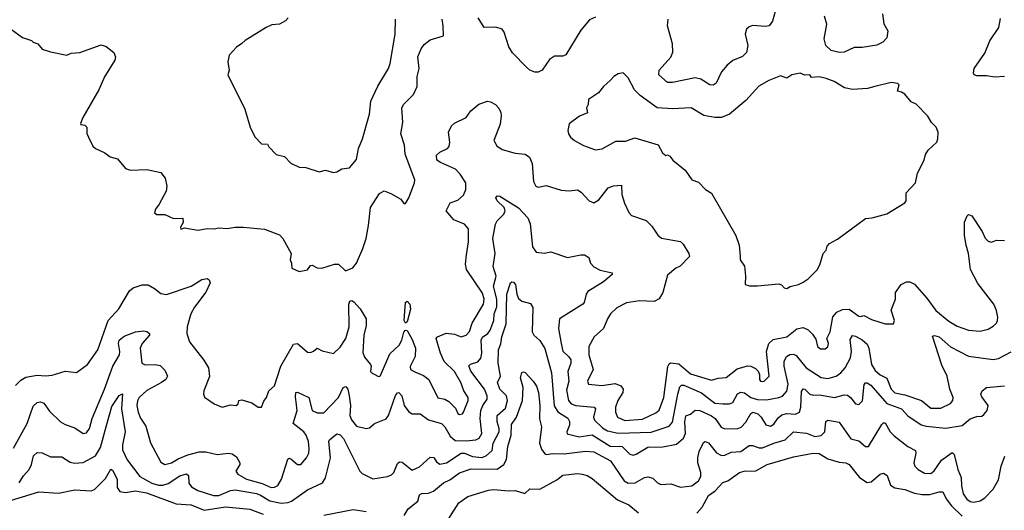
# Model space of a CAD drawing. Extents: x 1771496 to 1971148, y 471553 to 643630.
# Tile 378 of 656: x 1863808 to 1869823, y 553105 to 556103. Entities that reach past the tile are written whole.
import ezdxf

# ---------------------------------------------------------------- set-up
doc = ezdxf.new("R2010")
doc.units = 0

msp = doc.modelspace()

# ---------------------------------------------------------------- linework, layer by layer
at = {"layer": '0CON10XD'}
for points in [[(1868429.5, 556175), (1868407, 556093), (1868386.2, 556065), (1868365, 556060.6), (1868285, 556066.7), (1868265, 556060), (1868248, 556045), (1868240.6, 556015), (1868256.4, 555945), (1868248.7, 555901.3), (1868222.9, 555877.1), (1868165, 555852.5), (1868129.4, 555825), (1868094.4, 555785), (1868062.2, 555715), (1868045, 555702.5), (1868025, 555704.1), (1867969.9, 555739.9), (1867935, 555746.8), (1867795, 555719.2), (1867765, 555719.7), (1867712.7, 555765), (1867713.8, 555795), (1867785, 555874.4), (1867797.8, 555905), (1867796.6, 555955), (1867765.8, 556065), (1867770, 556105)], [(1863713.3, 556075), (1863823.9, 555993.9), (1863880, 555975), (1863890, 555965), (1863917.5, 555955), (1863945, 555922.5), (1863995, 555906.2), (1864095, 555886.7), (1864122.3, 555897.7), (1864175, 555901.2), (1864305, 555948.1), (1864335, 555939.1), (1864381.9, 555901.9), (1864393.3, 555875), (1864389.2, 555855), (1864326.6, 555753.4), (1864291.2, 555675), (1864193.3, 555505), (1864178.3, 555468.3), (1864181.7, 555461.7), (1864205, 555457.5), (1864217, 555447), (1864218.3, 555408.3), (1864227.5, 555385), (1864255, 555330), (1864270, 555315), (1864328.3, 555288.3), (1864360, 555265), (1864405, 555252.5), (1864455, 555192.5), (1864485, 555183.8), (1864585, 555186.7), (1864669.3, 555169.3), (1864696.7, 555135), (1864707.5, 555085), (1864702.5, 555055), (1864660, 554975), (1864637.5, 554945), (1864631.7, 554921.7), (1864645, 554912.5), (1864695, 554912.5), (1864748.3, 554888.3), (1864805, 554890), (1864806.4, 554863.6), (1864790, 554835), (1864793, 554823), (1864815, 554830), (1864895, 554816.7), (1864955, 554826.7), (1864995, 554823.8), (1865025, 554831.2), (1865075, 554826), (1865125, 554834.2), (1865175, 554834.3), (1865303, 554823), (1865395, 554788.8), (1865415, 554766.7), (1865466.2, 554675), (1865460, 554635), (1865468.8, 554615), (1865471.2, 554585), (1865514.6, 554564.6), (1865565.4, 554574.6), (1865585, 554600), (1865595, 554602), (1865625, 554585.5), (1865653.9, 554583.9), (1865731, 554609), (1865755, 554609.2), (1865797.5, 554567.5), (1865843.1, 554586.9), (1865865.7, 554614.3), (1865904.7, 554705.3), (1865924, 554766), (1865939.6, 554845), (1865951.1, 554955), (1866005, 555040), (1866035, 555056.2), (1866075, 555041.4), (1866135.8, 555005.8), (1866155, 554980), (1866165, 554980), (1866185.9, 555014.1), (1866220, 555105), (1866220.8, 555125), (1866161.9, 555281.9), (1866158.5, 555335), (1866135.7, 555404.3), (1866147.7, 555475), (1866143.1, 555565), (1866153.8, 555586.2), (1866214.4, 555645), (1866236.3, 555693.7), (1866235.5, 555755), (1866247.3, 555805), (1866239.6, 555875), (1866260, 555925), (1866279.5, 555950.5), (1866315, 555978.6), (1866396.7, 556005), (1866395.8, 556064.2), (1866387.8, 556105)], [(1865448, 556115), (1865431.2, 556095), (1865395, 556076), (1865348.8, 556071.2), (1865314.3, 556055.7), (1865184.2, 555975.8), (1865165, 555956.7), (1865132.5, 555935), (1865087.5, 555885), (1865080, 555845), (1865087.5, 555795), (1865080, 555765), (1865183.8, 555555), (1865216, 555445), (1865245, 555387.5), (1865284.5, 555344.5), (1865322.5, 555342.5), (1865330, 555325), (1865375, 555278), (1865425, 555266), (1865465, 555226.2), (1865515, 555201.2), (1865555, 555198.8), (1865637, 555173), (1865675, 555183.3), (1865725, 555170)], [(1865725, 555170), (1865745, 555173.8), (1865775, 555191.2), (1865822.3, 555197.7), (1865865, 555248.8), (1865878.6, 555315), (1865902.5, 555375), (1865945.5, 555524.5), (1865952.9, 555605), (1865995, 555696), (1866060.6, 555805), (1866070.6, 555835), (1866101.9, 556015), (1866104.2, 556105)], [(1867325, 556117.5), (1867288.3, 556101.7), (1867235, 556038.8), (1867145, 555888.8), (1867125, 555880), (1867075, 555880), (1867045, 555859.2), (1866999.2, 555795), (1866975, 555782.7), (1866955, 555781.8), (1866925, 555794.4), (1866903, 555813), (1866819.3, 555899.3), (1866795.9, 555935.9), (1866767.4, 556027.4), (1866756, 556045), (1866716.8, 556056.8), (1866645, 556054.3), (1866608.1, 556115)], [(1869078.3, 556138.3), (1869088, 556078), (1869111.4, 556035), (1869105, 555992), (1869080.8, 555965), (1869043.9, 555946.1), (1868955, 555933.5), (1868905, 555933.1), (1868845.8, 555904.2), (1868815, 555901.3), (1868765, 555914.7), (1868732.8, 555945), (1868722.2, 555985), (1868739.1, 556075), (1868725.3, 556125)], [(1869825, 555754.7), (1869765, 555751.5), (1869715, 555759.4), (1869655, 555759.2), (1869640, 555765), (1869634.2, 555775), (1869640, 555805), (1869705, 555898.8), (1869735.6, 555974.4), (1869790, 556055), (1869799.3, 556109.3)], [(1868495, 554461.2), (1868515, 554473.3), (1868565, 554483.8), (1868595, 554498.8), (1868625, 554520), (1868680, 554575), (1868695.7, 554604.3), (1868715.8, 554674.2), (1868735.7, 554694.3), (1868740.9, 554719.1), (1868754.5, 554735.5), (1868805, 554762), (1868975, 554888.8), (1869015, 554891.2), (1869105, 554916.7), (1869216.4, 554983.6), (1869223.3, 554995), (1869223.8, 555045), (1869281.2, 555105), (1869293.8, 555165), (1869333.3, 555245), (1869341.7, 555278.3), (1869357.5, 555305), (1869410, 555355), (1869417.5, 555375), (1869420, 555415), (1869406.1, 555446.1), (1869377.5, 555475), (1869355, 555512.5), (1869285, 555587.5), (1869255, 555600), (1869215, 555647.5), (1869195, 555660), (1869170, 555665), (1869180, 555705), (1869173, 555713), (1869131.7, 555718.3), (1869032.5, 555695), (1868987, 555683), (1868895, 555675.6), (1868846.3, 555686.3), (1868783.3, 555725), (1868735, 555744.2), (1868692.7, 555752.7), (1868645, 555750), (1868635, 555766.7), (1868605, 555763.3), (1868575, 555776.2), (1868525, 555766.7), (1868495, 555746.2), (1868455, 555758.8), (1868385, 555731.2), (1868323.2, 555696.8), (1868245, 555609.2), (1868144.5, 555525.5), (1868095, 555505.6), (1868055, 555504.4), (1867987.8, 555517.8), (1867910, 555565), (1867795, 555557.5), (1867702.5, 555565), (1867598.6, 555638.6), (1867563.8, 555675), (1867525, 555747.5), (1867495, 555777.5), (1867465, 555772.5), (1867437.5, 555755), (1867420, 555735), (1867373.8, 555695), (1867343.3, 555655), (1867283.3, 555615), (1867280, 555585), (1867270, 555565), (1867276.4, 555533.6), (1867227.7, 555512.3), (1867164.2, 555465.8), (1867156.4, 555426.4), (1867160, 555405), (1867173.3, 555385), (1867196.7, 555365), (1867253.2, 555333.2), (1867325, 555308), (1867367.3, 555312.7), (1867450.3, 555359.7), (1867509.4, 555360.6), (1867565, 555380), (1867708.3, 555338.3), (1867735, 555290), (1867755, 555273.8), (1867766.4, 555276.4), (1867779.3, 555269.3), (1867797.5, 555245), (1867873, 555183), (1867914, 555124), (1867955, 555110), (1867997.5, 555065), (1868035, 555042.5), (1868182.5, 554785), (1868204.2, 554725), (1868208.8, 554658.8), (1868210, 554635), (1868236.4, 554596.4), (1868242.5, 554535), (1868240, 554485), (1868267, 554477), (1868315, 554476.2), (1868445, 554488.8), (1868462.3, 554482.3), (1868477.5, 554465), (1868495, 554461.2)], [(1863782.2, 553867.8), (1863815, 553900), (1863845, 553918.8), (1863915, 553930.9), (1863965, 553926.5), (1864005, 553930.5), (1864085, 553955.6), (1864155, 553946), (1864221.2, 553995), (1864284.3, 554085), (1864348.8, 554265), (1864413.3, 554335), (1864478.2, 554445), (1864500, 554465), (1864555, 554482.1), (1864592.3, 554482.3), (1864630.9, 554460.9), (1864669.3, 554429.3), (1864705, 554423.8), (1864854.5, 554475.5), (1864920, 554515), (1864952.3, 554522.3), (1864965, 554513.3), (1864970.8, 554495), (1864945, 554438), (1864874.6, 554345.4), (1864853.8, 554306.2), (1864831.1, 554225), (1864828.6, 554185), (1864845, 554133.8), (1864932.2, 554022.2), (1864961.9, 553975), (1864966.6, 553923.4), (1864932, 553835), (1864930, 553815), (1864937, 553797), (1864995.5, 553755.5), (1865045, 553735.6), (1865095, 553750), (1865130, 553745), (1865141.4, 553755), (1865146, 553775), (1865165, 553780.5), (1865225, 553760.8), (1865265, 553734.2), (1865284.3, 553735.7), (1865298.3, 553771.7), (1865316, 553795), (1865330, 553835), (1865364.7, 553865.3), (1865403.4, 553986.6), (1865480.2, 554119.8), (1865505, 554123.3), (1865565, 554070.8), (1865585, 554069.4), (1865602.5, 554077.5), (1865625, 554096), (1865655, 554080), (1865725, 554063.8), (1865765, 554102.1), (1865800.4, 554155), (1865821.1, 554225), (1865819.2, 554365), (1865825, 554382.5), (1865836.4, 554386.4), (1865849.5, 554379.5), (1865888.6, 554335), (1865924.4, 554275), (1865925.4, 554235), (1865909.5, 554175), (1865905, 554070), (1865915, 554040), (1865950, 553995), (1865954, 553985), (1865950, 553955), (1865955, 553947.5), (1865995, 553924.4), (1866005, 553922.5), (1866011.7, 553928.3), (1866068.9, 554061.1), (1866125.5, 554115), (1866142.5, 554145), (1866155, 554193.8), (1866165, 554206.2), (1866175, 554203.3), (1866205, 554148.8), (1866225.3, 554095.3), (1866224.5, 554045), (1866193.2, 553983.2), (1866196.2, 553965), (1866221.4, 553951.4), (1866275, 553929.2), (1866307.5, 553905), (1866363.2, 553793.2), (1866405, 553784.3), (1866430.2, 553770.2), (1866469.3, 553729.3), (1866485, 553696.7), (1866495, 553690), (1866513.3, 553695), (1866519.2, 553705), (1866546.7, 553775), (1866548.1, 553795), (1866521.9, 553835), (1866503.5, 553885), (1866465, 553952.5), (1866400.8, 554015), (1866377.8, 554065), (1866353.1, 554155), (1866360, 554165), (1866412.3, 554187.7), (1866465, 554180.4), (1866505, 554165.6), (1866535, 554175.4), (1866555, 554196.9), (1866572.1, 554247.9), (1866642, 554365), (1866645.9, 554395), (1866635, 554430.8), (1866536.5, 554576.5), (1866530.8, 554609.2), (1866537.8, 554665), (1866549.2, 554745), (1866549.1, 554825), (1866525, 554852.3), (1866460.8, 554880.8), (1866413.3, 554935), (1866436.7, 554983.3), (1866485, 554999.4), (1866519.5, 555030.5), (1866532.7, 555065), (1866533.5, 555105), (1866499.6, 555159.6), (1866469.9, 555189.9), (1866379.2, 555229.2), (1866356, 555245), (1866354.3, 555275), (1866375, 555293.1), (1866421.2, 555315), (1866431.3, 555328.7), (1866435.6, 555354.4), (1866427.9, 555415), (1866446.5, 555455), (1866465, 555470.5), (1866535, 555504.4), (1866564.6, 555545.4), (1866612.5, 555587.5), (1866665, 555605.6), (1866685, 555601.4), (1866715, 555584), (1866735, 555561.2), (1866746.9, 555535), (1866750, 555515), (1866742.5, 555465), (1866704.5, 555365), (1866721.9, 555331.9), (1866755, 555310), (1866835, 555288.1), (1866895, 555280), (1866922.6, 555262.6), (1866939.6, 555225), (1866945.8, 555115), (1866962, 555085), (1866975, 555079.2), (1867025, 555088.6), (1867115, 555061.4), (1867165, 555056.2), (1867215, 555062.9), (1867238.9, 555048.9), (1867286.2, 554995), (1867315, 554982.9), (1867345, 555002.9), (1867403.8, 555076.2), (1867435, 555086.9), (1867485, 555092.5), (1867486.9, 555035), (1867502.6, 554982.6), (1867528.6, 554925), (1867545, 554906), (1867635, 554875.8), (1867670.3, 554840.3), (1867705.4, 554785.4), (1867727.8, 554767.8), (1867845, 554746.9), (1867862.1, 554732.1), (1867895.6, 554675), (1867899.2, 554655), (1867842.4, 554597.6), (1867816, 554584), (1867765, 554541.2), (1867736.4, 554435), (1867715, 554397.1), (1867685, 554380.5), (1867595, 554384.7), (1867515, 554373.1), (1867455, 554341.8), (1867417.5, 554305), (1867398.2, 554275), (1867375, 554215.8), (1867318, 554165), (1867284.5, 554105), (1867283.9, 554055), (1867310.9, 553965), (1867275.8, 553895), (1867282, 553875), (1867365, 553866.9), (1867445, 553879.4), (1867480, 553865), (1867494, 553845), (1867492.9, 553825), (1867461.2, 553775), (1867448.1, 553735), (1867448.1, 553705), (1867459.2, 553675), (1867504.7, 553654.7), (1867612.7, 553662.7), (1867695, 553700), (1867715, 553717.8), (1867743.1, 553795), (1867766.9, 553983.1), (1867775, 554000.5), (1867784.2, 554005.8), (1867835, 554000), (1867905, 553939.3), (1868035, 553899.6), (1868075, 553912.9), (1868123.6, 553916.4), (1868190.7, 553969.3), (1868255, 553987.7), (1868275, 553986.5), (1868302.2, 553972.2), (1868319.2, 553955), (1868327.5, 553935), (1868328, 553905), (1868334.5, 553894.5), (1868345, 553892.9), (1868356.2, 553895), (1868385.6, 553925), (1868370.5, 554075), (1868384.4, 554125), (1868411, 554149), (1868494.7, 554165.3), (1868555, 554213.8), (1868595, 554221.2), (1868625, 554208.2), (1868651.6, 554181.6), (1868670.8, 554150.8), (1868682.2, 554105), (1868700.6, 554090.6), (1868728.2, 554091.8), (1868745.5, 554104.5), (1868748.6, 554125), (1868738.8, 554155), (1868758.5, 554195), (1868775, 554286.2), (1868800, 554315), (1868835, 554332), (1868875, 554334.7), (1868935, 554291.4), (1868945, 554288.8), (1868965, 554296), (1869010.8, 554270.8), (1869095, 554244.2), (1869145.8, 554244.2), (1869152.5, 554265), (1869132.9, 554327.1), (1869157.5, 554395), (1869158.9, 554435), (1869192.5, 554485), (1869225, 554500), (1869245, 554500), (1869275, 554487.5), (1869350.5, 554400.5), (1869405, 554325.7), (1869485, 554261.5), (1869535, 554231.1), (1869605, 554206.5), (1869675, 554199.4), (1869725, 554211.5), (1869755, 554230), (1869775, 554248.6), (1869781.8, 554265), (1869784.4, 554285), (1869776.4, 554325), (1869758.9, 554365), (1869661.7, 554491.7), (1869615.8, 554575.8), (1869605.4, 554675), (1869589.5, 554725), (1869580.5, 554785), (1869580.6, 554865), (1869596.6, 554903.4), (1869605, 554912), (1869624.4, 554904.4), (1869687.8, 554807.8), (1869707, 554767), (1869725, 554750), (1869745, 554743.3), (1869775, 554756.2), (1869825, 554753.8)], [(1863769.6, 553485), (1863853.9, 553636.1), (1863889.1, 553740.9), (1863915, 553764.4), (1863935, 553768.6), (1863955, 553760.6), (1863990.4, 553710.4), (1864056, 553646), (1864085, 553628.9), (1864145, 553608.1), (1864195, 553574.5), (1864215, 553579.2), (1864235, 553604), (1864250, 553665), (1864326.5, 553845), (1864377.2, 553985), (1864416.5, 554055), (1864419.2, 554075), (1864410.9, 554125), (1864416.1, 554145), (1864445, 554168.2), (1864515, 554194.6), (1864565, 554200.6), (1864585, 554196.9), (1864601.2, 554185), (1864600.8, 554175), (1864556.4, 554125), (1864542.7, 554095), (1864554.5, 554005), (1864575, 553993.5), (1864635, 553995.4), (1864665, 553990), (1864695, 553961.4), (1864710, 553925), (1864700.8, 553905), (1864675, 553885.6), (1864585, 553836.5), (1864538.5, 553795), (1864526.6, 553773.4), (1864522.7, 553745), (1864530.6, 553705), (1864545, 553668.6), (1864578.3, 553618.3), (1864607.1, 553517.1), (1864670, 553400), (1864695, 553385.6), (1864735, 553394.6), (1864775, 553420.3), (1864835, 553443.4), (1864905, 553461.3), (1864945, 553462), (1865015, 553446.4), (1865083.8, 553453.8), (1865105, 553450.5), (1865132.1, 553432.1), (1865151.9, 553395), (1865152.9, 553385), (1865128.6, 553345), (1865140.6, 553325), (1865194.2, 553295), (1865289.1, 553269.1), (1865343.8, 553245), (1865365, 553246.5), (1865385, 553257.5), (1865406.4, 553295), (1865445, 553417.1), (1865455, 553423.1), (1865465, 553420), (1865505, 553385.6), (1865525, 553384.4), (1865560.5, 553425), (1865573.3, 553455), (1865576.9, 553483.1), (1865571.5, 553525), (1865558.8, 553565), (1865544.5, 553585), (1865478.4, 553635), (1865503.5, 553715), (1865499.1, 553749.1), (1865491.9, 553798.1), (1865495.7, 553824.3), (1865505, 553827.1), (1865573.4, 553793.4), (1865595, 553713.8), (1865625, 553701.5), (1865665, 553699.6), (1865755.8, 553794.2), (1865784, 553856), (1865801.1, 553861.1), (1865812.2, 553845), (1865821, 553805), (1865828.8, 553745), (1865824.8, 553685), (1865835, 553658.1), (1865865, 553619.1), (1865925, 553605.6), (1865945, 553608.6), (1865975, 553634.4), (1866046.9, 553663.1), (1866061.1, 553685), (1866103, 553807), (1866115, 553822.5), (1866125, 553825.7), (1866142.2, 553805), (1866157.1, 553745), (1866185, 553707.3), (1866205, 553694.4), (1866255, 553694.4), (1866305, 553658.2), (1866385, 553636.2), (1866405.3, 553615), (1866437, 553557), (1866467.8, 553532.2), (1866535, 553528.8), (1866595, 553536.5), (1866615.2, 553544.8), (1866631.2, 553575), (1866621.4, 553665), (1866624.8, 553715), (1866636.6, 553745), (1866663.3, 553785), (1866663.9, 553805), (1866647, 553845), (1866564.3, 553955), (1866552.5, 553987.5), (1866561.5, 553998.5), (1866607.3, 554012.7), (1866625.2, 554034.8), (1866630.4, 554065), (1866626.7, 554145), (1866635, 554162.1), (1866667.7, 554185), (1866681.7, 554205), (1866704, 554265), (1866707, 554305), (1866722.4, 554347.6), (1866722.5, 554395), (1866701.5, 554475), (1866718.4, 554535), (1866700.8, 554595), (1866712.8, 554675), (1866698.1, 554765), (1866715, 554853.8), (1866725, 554874.2), (1866745.8, 554895), (1866765.7, 554915), (1866773.3, 554935), (1866766.7, 554955), (1866725.8, 554995), (1866716, 555015), (1866725, 555026.5), (1866741.2, 555025), (1866855, 554953.6), (1866911.5, 554891.5), (1866926.5, 554855), (1866941.4, 554715), (1866962.7, 554682.7), (1867014.1, 554675.9), (1867053.6, 554683.6), (1867155, 554650), (1867235, 554666.7), (1867257.5, 554665), (1867285, 554650), (1867296, 554615), (1867315, 554592), (1867355, 554572.9), (1867427.5, 554555), (1867427.5, 554545), (1867375, 554500), (1867279.1, 554440.9), (1867269.2, 554425), (1867257.1, 554375), (1867248, 554365), (1867106.2, 554275), (1867100, 554215), (1867115, 554123.3), (1867126.8, 554076.8), (1867163.5, 554043.5), (1867174.2, 554024.2), (1867174.7, 554005), (1867157, 553953), (1867162.5, 553895), (1867148.8, 553838.8), (1867160, 553775), (1867176.2, 553756.2), (1867205, 553745.2), (1867317.5, 553735), (1867324.6, 553724.6), (1867314.1, 553675), (1867319.6, 553655), (1867368.2, 553608.2), (1867399.7, 553589.7), (1867465, 553576.9), (1867665, 553581.6), (1867775, 553618.9), (1867795.9, 553644.1), (1867829.2, 553815), (1867840.8, 553859.2), (1867850, 553870), (1867865, 553868.6), (1867972.6, 553822.6), (1868055, 553760.5), (1868105.3, 553755.3), (1868145, 553754.6), (1868165, 553763.5), (1868193.4, 553816.6), (1868213.6, 553826.4), (1868235, 553822.4), (1868275, 553793.8), (1868315, 553782.6), (1868369.9, 553780.1), (1868446.4, 553793.6), (1868467.3, 553802.7), (1868495, 553833.1), (1868503.3, 553875), (1868478, 553985), (1868478.9, 554015), (1868491.5, 554045), (1868513.1, 554056.9), (1868535, 554058.2), (1868551.2, 554051.2), (1868612.2, 553975), (1868705, 553917), (1868745, 553909.5), (1868795, 553923.8), (1868824.7, 553945), (1868851.6, 553975), (1868882.8, 554037.2), (1868888.9, 554075), (1868882.2, 554147.8), (1868895, 554172.2), (1868915, 554168.9), (1868955, 554147.6), (1868985, 554120.5), (1868995.8, 554095), (1869012.5, 553995), (1869035, 553959.1), (1869065, 553933.3), (1869105, 553912.1), (1869131.4, 553845), (1869155, 553821.9), (1869215, 553811.4), (1869316.9, 553776.9), (1869375, 553730), (1869435, 553728.8), (1869495, 553757.9), (1869508.9, 553775), (1869510.9, 553795), (1869491.2, 553845), (1869473.6, 553925), (1869441.9, 553991.9), (1869385, 554168), (1869396.9, 554173.1), (1869425, 554163.9), (1869494.1, 554104.1), (1869605, 554046.1), (1869755, 554026.9), (1869786.8, 554033.2), (1869865, 554073.1)], [(1864337.5, 553622.5), (1864370.4, 553739.6), (1864415, 553806.5), (1864435, 553816), (1864429.4, 553725), (1864452.2, 553585), (1864434.8, 553505.2), (1864436.1, 553475), (1864465, 553413.6), (1864542.4, 553312.4), (1864615, 553270.8), (1864655, 553259.2), (1864681.5, 553258.5), (1864715, 553269), (1864785, 553316.3), (1864827.1, 553327.1), (1864838.2, 553318.2), (1864840.8, 553270.8), (1864857.9, 553247.9), (1864895.2, 553225.2), (1864990.8, 553195), (1865025, 553195.5), (1865095, 553226.4), (1865125, 553231.1), (1865255, 553207.3), (1865278, 553198), (1865335, 553163.1), (1865405, 553149.4), (1865447.6, 553152.4), (1865468.8, 553161.2), (1865565, 553230), (1865657.6, 553272.4), (1865676.2, 553303.8), (1865706.4, 553425), (1865695.8, 553525), (1865700, 553535), (1865745, 553572.5), (1865765, 553565.6), (1865785, 553543.1), (1865885, 553344), (1865900, 553330), (1865965, 553298.1), (1866055, 553310.9), (1866078.7, 553321.3), (1866093, 553337), (1866115, 553390.6), (1866128.3, 553401.7), (1866145, 553400), (1866205, 553351.1), (1866249.7, 553370.3), (1866315, 553430), (1866337.6, 553427.6), (1866355, 553400.6), (1866375, 553387.5), (1866415, 553395.3), (1866505, 553453.9), (1866525, 553454.8), (1866575, 553434), (1866632.2, 553427.8), (1866660.1, 553439.9), (1866695, 553471.4), (1866700.2, 553515), (1866736.1, 553585), (1866736.5, 553605), (1866724.2, 553645), (1866725.3, 553685), (1866775, 553729.1), (1866787.9, 553775), (1866782.8, 553805), (1866740.3, 553845), (1866726.5, 553885), (1866745.3, 553924.7), (1866730.6, 554005), (1866732.2, 554085), (1866747.9, 554122.1), (1866752.6, 554165), (1866779.8, 554245), (1866784, 554426), (1866805.5, 554494.5), (1866815, 554501.4), (1866825, 554499.4), (1866836.5, 554485), (1866844.1, 554425), (1866855, 554398.5), (1866875, 554382), (1866928.4, 554368.4), (1866942.8, 554345), (1866938.5, 554195), (1866948.6, 554175), (1866985, 554143.1), (1867015, 554092.9), (1867056.8, 553945), (1867073.8, 553743.8), (1867095.9, 553705.9), (1867157.3, 553667.3), (1867167.6, 553647.6), (1867166.2, 553625), (1867149.4, 553585), (1867152.6, 553572.6), (1867225, 553553.3), (1867305.5, 553565.5), (1867415, 553497.8), (1867487.5, 553495), (1867535, 553447.8), (1867555, 553441.5), (1867575, 553447.5), (1867645, 553490.7), (1867737.6, 553492.4), (1867819.9, 553510.1), (1867863.3, 553545), (1867875.3, 553575), (1867871.9, 553645), (1867877, 553683), (1867905, 553693.3), (1867935, 553716.8), (1867964, 553715), (1868035, 553681.9), (1868056.6, 553665), (1868093.5, 553613.5), (1868115, 553602.5), (1868195, 553605.4), (1868215, 553613.1), (1868245, 553643.1), (1868274, 553696), (1868286, 553704), (1868317.3, 553695), (1868337.7, 553675), (1868367.2, 553627.2), (1868395, 553618.8), (1868415, 553630.9), (1868440.8, 553669.2), (1868465, 553688.7), (1868495, 553695.9), (1868548.2, 553691.8), (1868572.5, 553705), (1868580.8, 553735), (1868585, 553830), (1868595, 553847.1), (1868605, 553845.6), (1868635, 553815.5), (1868655, 553807.5), (1868695, 553811.2), (1868785, 553793.3), (1868845, 553810.9), (1868865, 553809.1), (1868884.5, 553795), (1868915, 553756), (1868935, 553751.4), (1868956.7, 553773.3), (1868966.9, 553873.1), (1868975, 553884.2), (1868985, 553884.4), (1869008.7, 553868.7), (1869105, 553757.4), (1869194.2, 553724.2), (1869232.9, 553682.9), (1869315, 553627.7), (1869345, 553619.1), (1869465, 553606.5), (1869565, 553623.9), (1869615, 553662.9), (1869655, 553678), (1869685, 553680), (1869698.7, 553691.3), (1869718.6, 553715), (1869724.3, 553745), (1869685, 553799.2), (1869680, 553815), (1869687.1, 553835), (1869715, 553855.4), (1869825, 553865.6)], [(1866165, 554248.8), (1866156.2, 554265), (1866164.4, 554375), (1866175, 554383.8), (1866191.4, 554365), (1866195.5, 554334.5), (1866175, 554257.5), (1866165, 554248.8)], [(1866156.2, 553073.8), (1866180.9, 553115), (1866239.1, 553160.9), (1866250.4, 553199.6), (1866265, 553206.7), (1866305, 553209.5), (1866335, 553222.1), (1866396.5, 553273.5), (1866435, 553291.6), (1866495, 553333.3), (1866565, 553358.8), (1866724.4, 553355.6), (1866765.5, 553384.5), (1866782.3, 553415), (1866790.5, 553495), (1866810.9, 553565), (1866811.5, 553628.5), (1866842.2, 553675), (1866880.5, 553775), (1866884.1, 553855), (1866867.9, 553915), (1866875, 553946), (1866885, 553952), (1866895, 553946), (1866945.4, 553895), (1866965, 553862.5), (1866977.1, 553825), (1866985.2, 553745.2), (1866983.5, 553663.5), (1866995.4, 553615), (1866983.8, 553515), (1866995, 553478), (1867015, 553450), (1867025, 553445.7), (1867065, 553451.8), (1867135, 553449.8), (1867265, 553467.1), (1867315, 553461.6), (1867416.3, 553406.3), (1867500.8, 553285), (1867525, 553270), (1867567.6, 553272.4), (1867625, 553304.6), (1867645, 553309.6), (1867675, 553301.9), (1867705, 553272.5), (1867725, 553262.9), (1867785, 553267.1), (1867845, 553246.9), (1867915, 553255.5), (1867954.6, 553285), (1867969, 553311), (1867968.4, 553335), (1867951.6, 553395), (1867950.9, 553425), (1867958.8, 553465), (1867985, 553518.6), (1867995, 553524.4), (1868015, 553517.8), (1868065.3, 553455.3), (1868095, 553440.7), (1868115, 553442.7), (1868155, 553459.4), (1868214.5, 553464.5), (1868265, 553501.2), (1868285, 553500.9), (1868325, 553486), (1868345, 553486.7), (1868415, 553515.7), (1868484.4, 553535), (1868535.3, 553584.7), (1868615, 553576.2), (1868665, 553556.4), (1868705, 553562.9), (1868726, 553585), (1868733.1, 553646.9), (1868745, 553656.7), (1868815, 553643.5), (1868885, 553541.3), (1868935, 553530.4), (1868975, 553495.7), (1868994.3, 553495.7), (1869075, 553629.4), (1869085, 553639.4), (1869095, 553640), (1869126.6, 553585), (1869149.5, 553559.5), (1869233.9, 553493.9), (1869280.9, 553470.9), (1869283.5, 553455), (1869270.9, 553395), (1869276.7, 553375), (1869296.4, 553353.6), (1869335, 553331.1), (1869375, 553330), (1869395, 553346.9), (1869438.7, 553411.3), (1869505, 553459.2), (1869516.9, 553446.9), (1869538.8, 553355), (1869560, 553305), (1869561.2, 553255), (1869572.7, 553205), (1869595, 553173.1), (1869615, 553158.5), (1869635, 553155.6), (1869675, 553163.1), (1869705, 553182.2), (1869755, 553233.8), (1869788, 553292), (1869804.7, 553375), (1869825.5, 553435)], [(1863805, 553272.1), (1863830, 553315), (1863866.5, 553355), (1863880.3, 553385), (1863892.5, 553437.5), (1863915, 553458.5), (1863945, 553455.5), (1863995, 553431.8), (1864065, 553431.1), (1864115, 553399.4), (1864143.4, 553393.4), (1864195, 553396.5), (1864271.3, 553438.7), (1864301.9, 553488.1), (1864337.5, 553622.5)], [(1867945, 553086.9), (1867976.4, 553125), (1868015.5, 553195), (1868056.2, 553223.8), (1868104.2, 553275), (1868134.4, 553285.6), (1868205, 553336.5), (1868234.3, 553344.3), (1868305, 553346.5), (1868375, 553385.4), (1868535, 553431.3), (1868655, 553454.4), (1868691.8, 553451.8), (1868745, 553420), (1868815, 553399.2), (1868854.2, 553395.8), (1868874.6, 553384.6), (1868938.9, 553305), (1868985, 553275.6), (1869010.3, 553279.7), (1869065, 553325.6), (1869085, 553332.5), (1869107.4, 553317.4), (1869128, 553258), (1869155, 553241.8), (1869215, 553232.3), (1869275, 553210.6), (1869321.8, 553201.8), (1869367.7, 553202.3), (1869425, 553218.2), (1869446.9, 553216.9), (1869468.2, 553175), (1869501.5, 553131.5), (1869565, 553068.6)], [(1863724.1, 553155.9), (1863925, 553217.1), (1864045, 553210.5), (1864145, 553230.9), (1864245, 553224.4), (1864265, 553233.1), (1864331, 553299), (1864365, 553356.2), (1864375, 553351.2), (1864402.5, 553295), (1864403.9, 553245), (1864420.1, 553220.1), (1864453.8, 553213.8), (1864515, 553223.3), (1864581.7, 553211.7), (1864763.8, 553145), (1864855, 553137.9), (1864935, 553106.1), (1865065.3, 553125.3), (1865212.7, 553112.7), (1865295, 553081.9)], [(1866428.8, 553055), (1866490, 553150), (1866545, 553190), (1866671.7, 553228.3), (1866705, 553232.5), (1866795, 553223.8), (1866835, 553226.7), (1866893, 553207), (1866925, 553236.7), (1866985.9, 553234.1), (1867089.7, 553290.3), (1867125, 553319.2), (1867215, 553330.8), (1867244.2, 553325.8), (1867275, 553317.1), (1867305, 553300), (1867459.3, 553169.3), (1867528.7, 553138.7), (1867588.8, 553088.8)], [(1865665, 553075.5), (1865845, 553109.4), (1865925, 553096.7)]]:
    msp.add_lwpolyline(points, dxfattribs=at)

doc.saveas('drawing.dxf')
